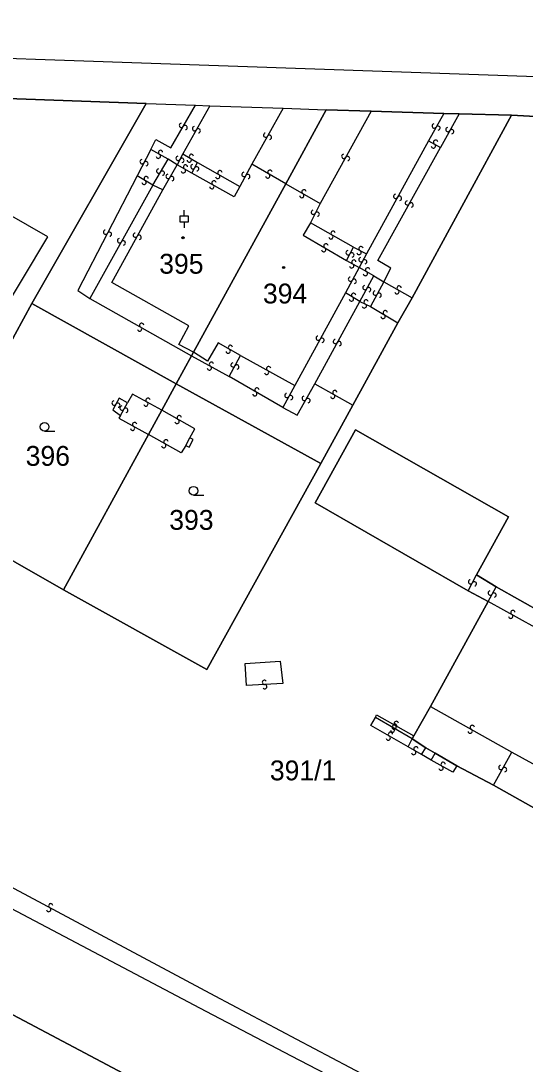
# Model space of a CAD drawing. Extents: x -600309 to -598967, y -1161267 to -1160292.
# Drawn here: x -600184.1 to -600140.9, y -1160710.4 to -1160621.1 of the extents above; entities that cross this region are included whole.
import ezdxf

# ---------------------------------------------------------------- set-up
doc = ezdxf.new("R2010")
doc.units = 0
for name, color, linetype in [('Level 1', 7, 'Continuous'), ('Level 13', 7, 'Continuous'), ('Level 3', 7, 'Continuous'), ('Level 4', 7, 'Continuous'), ('Level 5', 7, 'Continuous'), ('Level 60', 7, 'Continuous'), ('Vrstva 60', 7, 'Continuous')]:
    doc.layers.add(name, color=color, linetype=linetype)

msp = doc.modelspace()

# ---------------------------------------------------------------- linework, layer by layer
at = {"layer": 'Level 1'}
for points in [[(-600173.38, -1160628.13), (-600186.84, -1160627.65)], [(-600183.16, -1160645.27), (-600173.38, -1160628.13)], [(-600173.38, -1160628.13), (-600169.14, -1160628.28)], [(-600169.14, -1160628.28), (-600167.92, -1160628.33)], [(-600167.92, -1160628.33), (-600161.66, -1160628.55)], [(-600161.66, -1160628.55), (-600157.98, -1160628.68)], [(-600161.43, -1160635.01), (-600157.98, -1160628.68)], [(-600154.11, -1160628.79), (-600157.98, -1160628.68)], [(-600147.91, -1160628.98), (-600154.11, -1160628.79)], [(-600150.61, -1160644.79), (-600142.1, -1160629.15)], [(-600146.59, -1160629.02), (-600147.91, -1160628.98)], [(-600142.1, -1160629.15), (-600146.59, -1160629.02)], [(-600132.94, -1160629.93), (-600135.1, -1160629.51), (-600138.51, -1160629.33), (-600142.1, -1160629.15)], [(-600169.33, -1160649.42), (-600161.43, -1160635.01)], [(-600183.16, -1160645.27), (-600184.6, -1160647.9)], [(-600183.16, -1160645.27), (-600170.8, -1160652.14)], [(-600151.83, -1160646.91), (-600150.61, -1160644.79)], [(-600155.69, -1160653.96), (-600151.83, -1160646.91)], [(-600170.8, -1160652.14), (-600169.5, -1160649.74)], [(-600169.5, -1160649.74), (-600169.33, -1160649.42)], [(-600172.05, -1160654.39), (-600170.8, -1160652.14)], [(-600170.8, -1160652.14), (-600158.44, -1160658.96)], [(-600158.44, -1160658.96), (-600155.69, -1160653.96)], [(-600173.18, -1160656.49), (-600172.05, -1160654.39)], [(-600180.45, -1160669.78), (-600173.18, -1160656.49)], [(-600145.09, -1160668.49), (-600142.36, -1160663.52), (-600155.45, -1160656.07), (-600158.92, -1160662.34), (-600145.81, -1160669.86)], [(-600158.44, -1160658.96), (-600168.18, -1160676.59), (-600180.45, -1160669.78)], [(-600192.7, -1160662.8), (-600180.45, -1160669.78)], [(-600143.43, -1160669.51), (-600145.09, -1160668.49)], [(-600145.81, -1160669.86), (-600144.1, -1160670.77)], [(-600139.36, -1160671.8), (-600143.43, -1160669.51)], [(-600144.1, -1160670.77), (-600149.03, -1160679.77)], [(-600149.03, -1160679.77), (-600150.47, -1160682.27)], [(-600150.47, -1160682.27), (-600150.61, -1160682.54)], [(-600150.61, -1160682.54), (-600149.43, -1160683.31)], [(-600149.43, -1160683.31), (-600148.63, -1160683.76)], [(-600148.63, -1160683.76), (-600146.79, -1160684.86)], [(-600146.79, -1160684.86), (-600143.65, -1160686.5)], [(-600143.65, -1160686.5), (-600131.32, -1160693.44)], [(-600193.74, -1160701.43), (-600165.9, -1160716.2)]]:
    msp.add_lwpolyline(points, dxfattribs=at)
at = {"layer": 'Level 13'}
for centre, start, end in [((-600170.359, -1160630.006), 97.15546, 329.25346), ((-600170.041, -1160630.193), 276.941, 149.531), ((-600169.24, -1160630.289), 97.71456, 330.30456), ((-600148.721, -1160630.06), 98.10367, 330.69367), ((-600148.4, -1160630.241), 278.31813, 150.41613), ((-600168.92, -1160630.472), 277.92901, 150.02701), ((-600163.151, -1160630.85), 98.11383, 330.70383), ((-600162.83, -1160631.031), 278.32829, 150.42628), ((-600147.551, -1160630.37), 98.10367, 330.69367), ((-600147.23, -1160630.551), 278.31813, 150.41613), ((-600148.792, -1160631.77), 187.53453, 60.12453), ((-600148.607, -1160631.451), 7.74898, 239.84698), ((-600172.33, -1160632.651), 188.84316, 60.94116), ((-600172.151, -1160632.329), 8.62871, 241.21871), ((-600170.644, -1160632.836), 100.35249, 332.94249), ((-600169.505, -1160632.662), 6.80871, 238.90671), ((-600156.461, -1160632.66), 98.18369, 330.77369), ((-600156.139, -1160632.841), 278.39814, 150.49614), ((-600173.724, -1160633.116), 100.0862, 332.6762), ((-600173.397, -1160633.285), 280.30065, 152.39865), ((-600170.316, -1160633.005), 280.56694, 152.66494), ((-600170.009, -1160633.58), 7.71285, 240.30285), ((-600169.694, -1160632.978), 186.59425, 59.18425), ((-600169.38, -1160633.548), 97.83395, 329.93195), ((-600169.06, -1160633.731), 277.61949, 150.20949), ((-600173.376, -1160634.572), 6.63671, 239.22671), ((-600172.308, -1160633.916), 97.13228, 329.23027), ((-600171.991, -1160634.103), 276.91782, 149.50782), ((-600171.499, -1160634.377), 97.59916, 329.69716), ((-600171.181, -1160634.562), 277.38471, 149.97471), ((-600170.192, -1160633.9), 187.92731, 60.0253), ((-600167.252, -1160634.379), 187.44759, 60.03759), ((-600167.067, -1160634.061), 7.66205, 239.76004), ((-600165.001, -1160634.211), 98.58987, 331.17987), ((-600164.679, -1160634.39), 278.80433, 150.90232), ((-600162.974, -1160634.339), 187.35106, 59.44906), ((-600162.787, -1160634.021), 7.13661, 239.72661), ((-600173.565, -1160634.888), 186.85116, 58.94916), ((-600167.751, -1160635.26), 188.22466, 60.32266), ((-600167.57, -1160634.94), 8.01021, 240.60021), ((-600160.052, -1160636.019), 187.2667, 59.8567), ((-600159.867, -1160635.701), 7.48116, 239.57915), ((-600152.021, -1160636.081), 98.46098, 331.05098), ((-600151.699, -1160636.26), 278.67544, 150.77343), ((-600159.065, -1160637.448), 100.87002, 333.46002), ((-600151.021, -1160636.649), 98.41884, 330.51684), ((-600150.699, -1160636.83), 278.20439, 150.79439), ((-600158.735, -1160637.613), 281.08447, 153.18247), ((-600176.853, -1160639.154), 99.71325, 332.30325), ((-600157.379, -1160639.24), 7.63125, 240.22125), ((-600176.527, -1160639.327), 279.9277, 152.0257), ((-600175.66, -1160639.89), 98.07863, 330.66863), ((-600175.34, -1160640.071), 278.29309, 150.39108), ((-600174.301, -1160639.409), 98.45361, 330.55161), ((-600173.979, -1160639.59), 278.23915, 150.82915), ((-600157.562, -1160639.56), 187.84571, 59.9437), ((-600158.184, -1160640.648), 186.76723, 59.35723), ((-600157.995, -1160640.332), 6.98169, 239.07968), ((-600156.091, -1160640.919), 98.40507, 330.50307), ((-600155.155, -1160640.893), 189.76591, 62.35591), ((-600154.984, -1160640.567), 9.98036, 242.07836), ((-600155.769, -1160641.1), 278.19062, 150.78062), ((-600155.599, -1160641.72), 8.36237, 240.46037), ((-600154.992, -1160641.513), 99.03454, 331.62454), ((-600154.668, -1160641.688), 279.249, 151.34699), ((-600155.78, -1160642.041), 188.14792, 60.73792), ((-600154.614, -1160642.699), 187.43079, 59.52879), ((-600154.427, -1160642.381), 7.21634, 239.80634), ((-600155.891, -1160643.181), 98.62187, 331.21187), ((-600155.569, -1160643.36), 278.83632, 150.93432), ((-600155.615, -1160644.562), 6.46932, 239.05932), ((-600154.651, -1160643.9), 98.54176, 330.63976), ((-600154.329, -1160644.079), 278.32731, 150.91731), ((-600153.762, -1160644.372), 98.87379, 331.46379), ((-600153.438, -1160644.549), 279.08825, 151.18625), ((-600151.912, -1160644.26), 187.56598, 60.15598), ((-600151.727, -1160643.94), 7.78044, 239.87843), ((-600155.806, -1160644.878), 186.68378, 58.78177), ((-600154.709, -1160645.466), 192.1073, 64.6973), ((-600154.55, -1160645.134), 12.32176, 244.41975), ((-600153.095, -1160646.368), 186.26659, 58.85659), ((-600152.904, -1160646.053), 6.48105, 238.57904), ((-600173.758, -1160647.13), 7.93375, 240.03175), ((-600173.941, -1160647.45), 187.71929, 60.30929), ((-600166.168, -1160649.021), 7.44571, 240.03571), ((-600158.651, -1160648.231), 98.55288, 331.14288), ((-600158.329, -1160648.41), 278.76733, 150.86533), ((-600157.181, -1160648.52), 98.76796, 330.86596), ((-600156.859, -1160648.699), 278.55351, 151.14351), ((-600166.353, -1160649.339), 187.66017, 59.75816), ((-600167.969, -1160650.781), 188.57268, 61.16268), ((-600167.79, -1160650.459), 8.78714, 240.88513), ((-600165.941, -1160650.52), 98.78483, 330.88283), ((-600165.619, -1160650.699), 278.57038, 151.16038), ((-600162.889, -1160650.839), 8.44382, 240.54182), ((-600163.07, -1160651.161), 188.22937, 60.81937), ((-600164.074, -1160652.989), 187.22531, 59.32331), ((-600163.887, -1160652.671), 7.01086, 239.60086), ((-600161.33, -1160653.14), 98.07767, 330.66767), ((-600161.01, -1160653.321), 278.29212, 150.39012), ((-600159.85, -1160653.388), 98.13693, 330.23493), ((-600157.411, -1160653.21), 187.90945, 60.49945), ((-600157.228, -1160652.89), 8.12391, 240.2219), ((-600176.121, -1160653.791), 98.34748, 330.93748), ((-600175.799, -1160653.97), 278.56194, 150.65994), ((-600175.44, -1160654.218), 98.09131, 330.1893), ((-600175.12, -1160654.401), 277.87685, 150.46685), ((-600173.399, -1160653.871), 188.92245, 61.02045), ((-600173.222, -1160653.549), 8.708, 241.298), ((-600159.53, -1160653.571), 277.92247, 150.51247), ((-600170.548, -1160655.04), 7.52253, 240.11253), ((-600174.54, -1160655.951), 188.1999, 60.7899), ((-600174.359, -1160655.629), 8.41436, 240.51236), ((-600170.733, -1160655.359), 187.73699, 59.83498), ((-600171.689, -1160657.11), 7.87831, 240.46831), ((-600171.872, -1160657.43), 188.09276, 60.19076), ((-600145.612, -1160669.093), 99.64868, 331.74668), ((-600145.287, -1160669.266), 279.43422, 152.02422), ((-600143.922, -1160670.052), 99.3711, 331.46909), ((-600143.598, -1160670.227), 279.15664, 151.74664), ((-600142.171, -1160672.041), 188.41479, 60.51279), ((-600141.99, -1160671.719), 8.20034, 240.79034), ((-600163.25, -1160677.706), 40.47074, 273.06074), ((-600163.231, -1160678.074), 220.68519, 92.78319), ((-600151.968, -1160681.22), 8.13488, 240.23288), ((-600152.284, -1160681.779), 187.21819, 59.31618), ((-600152.151, -1160681.54), 187.92043, 60.51043), ((-600152.097, -1160681.461), 7.00373, 239.59373), ((-600145.641, -1160681.88), 187.85927, 60.44927), ((-600145.458, -1160681.56), 8.07373, 240.17172), ((-600152.653, -1160682.469), 187.74368, 59.84168), ((-600152.468, -1160682.15), 7.52922, 240.11922), ((-600150.473, -1160683.709), 187.52066, 59.61866), ((-600150.288, -1160683.391), 7.3062, 239.8962), ((-600147.959, -1160684.72), 7.68239, 240.27239), ((-600148.142, -1160685.04), 187.89684, 59.99484), ((-600143.02, -1160684.989), 98.35252, 330.45052), ((-600142.699, -1160685.17), 278.13806, 150.72806), ((-600181.717, -1160697.152), 189.04161, 61.63161), ((-600181.542, -1160696.828), 9.25607, 241.35406)]:
    msp.add_arc(centre, 0.184, start, end, dxfattribs=at)
at = {"layer": 'Level 3'}
for points in [[(-600308.541, -1160620.444), (-600249.65, -1160622.15), (-600229.02, -1160622.74), (-600138.33, -1160625.89), (-600134.7, -1160626.34), (-600125.15, -1160630.2)], [(-600186.25, -1160646.95), (-600181.78, -1160639.54), (-600190.52, -1160634.57), (-600186.84, -1160627.65)], [(-600172.99, -1160632.08), (-600172.56, -1160631.23), (-600171.26, -1160631.92), (-600169.14, -1160628.28)], [(-600167.92, -1160628.33), (-600170.24, -1160632.44)], [(-600161.66, -1160628.55), (-600164.32, -1160633.34)], [(-600154.11, -1160628.79), (-600158.49, -1160636.7)], [(-600147.91, -1160628.98), (-600149.21, -1160631.32)], [(-600146.59, -1160629.02), (-600148.19, -1160631.9)], [(-600149.21, -1160631.32), (-600154.52, -1160641.02)], [(-600153.04, -1160643.41), (-600152.42, -1160642.25), (-600153.54, -1160641.57), (-600148.19, -1160631.9)], [(-600149.21, -1160631.32), (-600148.19, -1160631.9)], [(-600172.99, -1160632.08), (-600174.14, -1160634.33)], [(-600171.5, -1160632.89), (-600172.99, -1160632.08)], [(-600170.24, -1160632.44), (-600170.72, -1160633.39)], [(-600170.24, -1160632.44), (-600168.97, -1160633.19)], [(-600172.8, -1160635.12), (-600171.5, -1160632.89)], [(-600171.95, -1160635.54), (-600170.72, -1160633.39)], [(-600170.72, -1160633.39), (-600171.5, -1160632.89)], [(-600169.48, -1160634.09), (-600170.72, -1160633.39)], [(-600169.48, -1160634.09), (-600168.97, -1160633.19)], [(-600168.97, -1160633.19), (-600165.36, -1160635.25)], [(-600164.32, -1160633.34), (-600165.36, -1160635.25)], [(-600161.43, -1160635.01), (-600164.32, -1160633.34)], [(-600174.14, -1160634.33), (-600179.24, -1160644.15), (-600178.2, -1160644.83)], [(-600172.8, -1160635.12), (-600174.14, -1160634.33)], [(-600165.36, -1160635.25), (-600165.84, -1160636.12), (-600169.48, -1160634.09)], [(-600172.8, -1160635.12), (-600178.2, -1160644.83)], [(-600171.95, -1160635.54), (-600172.8, -1160635.12)], [(-600161.43, -1160635.01), (-600158.49, -1160636.7)], [(-600169.33, -1160649.42), (-600170.57, -1160648.76), (-600169.73, -1160647.17), (-600176.32, -1160643.45), (-600171.95, -1160635.54)], [(-600158.49, -1160636.7), (-600159.31, -1160638.36)], [(-600159.31, -1160638.36), (-600159.94, -1160639.4), (-600156.24, -1160641.57)], [(-600155.62, -1160640.45), (-600159.31, -1160638.36)], [(-600156.24, -1160641.57), (-600155.62, -1160640.45)], [(-600155.62, -1160640.45), (-600154.52, -1160641.02)], [(-600156.24, -1160641.57), (-600155.14, -1160642.18)], [(-600154.52, -1160641.02), (-600155.14, -1160642.18)], [(-600155.14, -1160642.18), (-600156.32, -1160644.35)], [(-600153.89, -1160642.9), (-600155.14, -1160642.18)], [(-600155.09, -1160645.08), (-600153.89, -1160642.9)], [(-600153.04, -1160643.41), (-600154.17, -1160645.51)], [(-600153.89, -1160642.9), (-600153.04, -1160643.41)], [(-600153.04, -1160643.41), (-600150.61, -1160644.79)], [(-600156.32, -1160644.35), (-600160.65, -1160652.29)], [(-600155.09, -1160645.08), (-600156.32, -1160644.35)], [(-600178.2, -1160644.83), (-600169.5, -1160649.74)], [(-600158.94, -1160652.14), (-600155.09, -1160645.08)], [(-600155.09, -1160645.08), (-600154.17, -1160645.51)], [(-600154.17, -1160645.51), (-600151.83, -1160646.91)], [(-600165.3, -1160649.72), (-600167.21, -1160648.63), (-600168.14, -1160650.2), (-600169.33, -1160649.42)], [(-600169.5, -1160649.74), (-600166.27, -1160651.5)], [(-600166.27, -1160651.5), (-600165.3, -1160649.72)], [(-600165.3, -1160649.72), (-600160.65, -1160652.29)], [(-600161.69, -1160654.16), (-600166.27, -1160651.5)], [(-600161.69, -1160654.16), (-600160.44, -1160654.82), (-600158.94, -1160652.14)], [(-600160.65, -1160652.29), (-600161.69, -1160654.16)], [(-600158.94, -1160652.14), (-600155.69, -1160653.96)], [(-600172.05, -1160654.39), (-600174.56, -1160653.03), (-600174.98, -1160653.77)], [(-600174.98, -1160653.77), (-600175.68, -1160653.38), (-600176.23, -1160654.38), (-600175.58, -1160654.84)], [(-600175.58, -1160654.84), (-600174.98, -1160653.77)], [(-600175.58, -1160654.84), (-600175.71, -1160655.09), (-600173.18, -1160656.49)], [(-600169.63, -1160656.77), (-600169.22, -1160656), (-600172.05, -1160654.39)], [(-600169.98, -1160657.42), (-600170.38, -1160658.06), (-600173.18, -1160656.49)], [(-600169.98, -1160657.42), (-600169.71, -1160657.57), (-600169.35, -1160656.92), (-600169.63, -1160656.77)], [(-600169.98, -1160657.42), (-600169.63, -1160656.77)], [(-600145.81, -1160669.86), (-600145.09, -1160668.49)], [(-600144.1, -1160670.77), (-600143.43, -1160669.51)], [(-600140.07, -1160673), (-600144.1, -1160670.77)], [(-600164.79, -1160677.98), (-600164.91, -1160676.09), (-600161.92, -1160675.9), (-600161.68, -1160677.8), (-600164.79, -1160677.98)], [(-600149.03, -1160679.77), (-600142.08, -1160683.67)], [(-600150.96, -1160683.22), (-600154.16, -1160681.4), (-600153.76, -1160680.71)], [(-600153.76, -1160680.71), (-600153.65, -1160680.49), (-600150.47, -1160682.27)], [(-600150.61, -1160682.54), (-600153.76, -1160680.71)], [(-600150.96, -1160683.22), (-600150.61, -1160682.54)], [(-600149.81, -1160683.88), (-600150.96, -1160683.22)], [(-600149.81, -1160683.88), (-600149.43, -1160683.31)], [(-600143.65, -1160686.5), (-600142.08, -1160683.67)], [(-600142.08, -1160683.67), (-600139.12, -1160685.31), (-600137.09, -1160686.44), (-600129.7, -1160690.57)], [(-600148.97, -1160684.36), (-600149.81, -1160683.88)], [(-600148.97, -1160684.36), (-600148.63, -1160683.76)], [(-600146.79, -1160684.86), (-600147.13, -1160685.4), (-600148.97, -1160684.36)], [(-600151.97, -1160714.35), (-600160.93, -1160709.71), (-600168.24, -1160705.87), (-600196.58, -1160690.94), (-600195.76, -1160689.44), (-600167.5, -1160704.54), (-600160.5, -1160708.25), (-600151.44, -1160713.05)]]:
    msp.add_lwpolyline(points, dxfattribs=at)
at = {"layer": 'Level 5'}
for p, q in [((-600170.12, -1160637.77), (-600170.12, -1160637.271)), ((-600170.12, -1160638.27), (-600170.12, -1160638.769)), ((-600182.07, -1160656.2), (-600181.195, -1160656.2)), ((-600169.33, -1160661.67), (-600168.455, -1160661.67))]:
    msp.add_line(p, q, dxfattribs=at)
msp.add_lwpolyline([(-600170.495, -1160638.27), (-600169.745, -1160638.27), (-600169.745, -1160637.77), (-600170.495, -1160637.77)], close=True, dxfattribs=at)
for centre, radius in [((-600170.22, -1160639.63), 0.09), ((-600170.22, -1160639.63), 0.0521), ((-600161.61, -1160642.18), 0.09), ((-600161.61, -1160642.18), 0.0521), ((-600182.07, -1160655.825), 0.375), ((-600169.33, -1160661.295), 0.375)]:
    msp.add_circle(centre, radius, dxfattribs=at)
at = {"layer": 'Level 60'}
for points in [[(-600194.12, -1160665.35), (-600200.83, -1160661.64), (-600202.22, -1160660.84), (-600208.93, -1160657.17), (-600204.8, -1160649.6), (-600204.17, -1160648.44), (-600203.6, -1160648.73), (-600198.76, -1160639.79), (-600193.09, -1160629.31), (-600192.69, -1160628.58), (-600192.05, -1160627.4), (-600189.42, -1160627.55), (-600186.84, -1160627.65), (-600173.38, -1160628.13), (-600183.16, -1160645.27), (-600184.6, -1160647.9), (-600186.2, -1160650.82), (-600187.58, -1160653.4), (-600189.26, -1160656.41), (-600192.28, -1160661.99), (-600192.7, -1160662.8)], [(-600169.5, -1160649.74), (-600170.8, -1160652.14), (-600183.16, -1160645.27), (-600173.38, -1160628.13), (-600169.14, -1160628.28), (-600167.92, -1160628.33), (-600161.66, -1160628.55), (-600157.98, -1160628.68), (-600161.43, -1160635.01), (-600169.33, -1160649.42)], [(-600170.8, -1160652.14), (-600169.5, -1160649.74), (-600169.33, -1160649.42), (-600161.43, -1160635.01), (-600157.98, -1160628.68), (-600154.11, -1160628.79), (-600147.91, -1160628.98), (-600146.59, -1160629.02), (-600142.1, -1160629.15), (-600150.61, -1160644.79), (-600151.83, -1160646.91), (-600155.69, -1160653.96), (-600158.44, -1160658.96)], [(-600184.6, -1160647.9), (-600183.16, -1160645.27), (-600170.8, -1160652.14), (-600172.05, -1160654.39), (-600173.18, -1160656.49), (-600180.45, -1160669.78), (-600192.7, -1160662.8), (-600192.28, -1160661.99), (-600189.26, -1160656.41), (-600187.58, -1160653.4), (-600186.2, -1160650.82)], [(-600180.45, -1160669.78), (-600173.18, -1160656.49), (-600172.05, -1160654.39), (-600170.8, -1160652.14), (-600158.44, -1160658.96), (-600168.18, -1160676.59)], [(-600212.18, -1160749.57), (-600226.49, -1160740.89), (-600263.91, -1160717.17), (-600246.66, -1160685.9), (-600235.95, -1160666.53), (-600221.9, -1160674.3), (-600231.57, -1160692.44), (-600224.96, -1160695.65), (-600229.94, -1160705.21), (-600230.67, -1160706.59), (-600231.33, -1160707.86), (-600230.88, -1160708.09), (-600230.47, -1160707.29), (-600224.39, -1160710.36), (-600223.35, -1160710.9), (-600225.29, -1160714.53), (-600204.2, -1160725.96), (-600197.61, -1160714.36), (-600199.84, -1160713.17), (-600193.74, -1160701.43), (-600165.9, -1160716.2), (-600172.17, -1160728.4), (-600189.34, -1160762.25)]]:
    msp.add_lwpolyline(points, close=True, dxfattribs=at)
for points in [[(-600165.9, -1160716.2), (-600193.74, -1160701.43), (-600209.65, -1160692.99), (-600204.49, -1160684.19), (-600201.58, -1160678.99), (-600194.12, -1160665.35), (-600192.7, -1160662.8), (-600180.45, -1160669.78), (-600168.18, -1160676.59), (-600158.44, -1160658.96), (-600155.69, -1160653.96), (-600151.83, -1160646.91), (-600150.61, -1160644.79), (-600142.1, -1160629.15), (-600138.51, -1160629.33)], [(-600131.32, -1160693.44), (-600143.65, -1160686.5), (-600146.79, -1160684.86), (-600148.63, -1160683.76), (-600149.43, -1160683.31), (-600150.61, -1160682.54), (-600150.47, -1160682.27), (-600149.03, -1160679.77), (-600144.1, -1160670.77), (-600145.81, -1160669.86), (-600158.92, -1160662.34), (-600155.45, -1160656.07), (-600142.36, -1160663.52), (-600145.09, -1160668.49), (-600143.43, -1160669.51), (-600139.36, -1160671.8)], [(-600139.36, -1160671.8), (-600143.43, -1160669.51), (-600145.09, -1160668.49), (-600142.36, -1160663.52), (-600155.45, -1160656.07), (-600158.92, -1160662.34), (-600145.81, -1160669.86), (-600144.1, -1160670.77), (-600149.03, -1160679.77), (-600150.47, -1160682.27), (-600150.61, -1160682.54), (-600149.43, -1160683.31), (-600148.63, -1160683.76), (-600146.79, -1160684.86), (-600143.65, -1160686.5), (-600131.32, -1160693.44)]]:
    msp.add_lwpolyline(points, dxfattribs=at)
at = {"layer": 'Vrstva 60'}
msp.add_lwpolyline([(-600237.89, -1160625.86), (-600234.36, -1160625.93), (-600225.34, -1160626.28), (-600214.29, -1160626.82), (-600196.26, -1160627.13), (-600192.73, -1160627.36), (-600192.05, -1160627.4), (-600189.42, -1160627.55), (-600186.84, -1160627.65), (-600173.38, -1160628.13), (-600169.14, -1160628.28), (-600167.92, -1160628.33), (-600161.66, -1160628.55), (-600157.98, -1160628.68), (-600154.11, -1160628.79), (-600147.91, -1160628.98), (-600146.59, -1160629.02), (-600142.1, -1160629.15), (-600138.51, -1160629.33)], dxfattribs=at)

# ---------------------------------------------------------------- texts
at = {"layer": 'Level 4'}
for s, p in [('395', (-600172.26, -1160642.71)), ('394', (-600163.38, -1160645.26)), ('396', (-600183.69, -1160659.16)), ('393', (-600171.4, -1160664.64)), ('391/1', (-600162.79, -1160686.09))]:
    msp.add_text(s, height=1.7, dxfattribs=at).set_placement(p)

doc.saveas('drawing.dxf')
